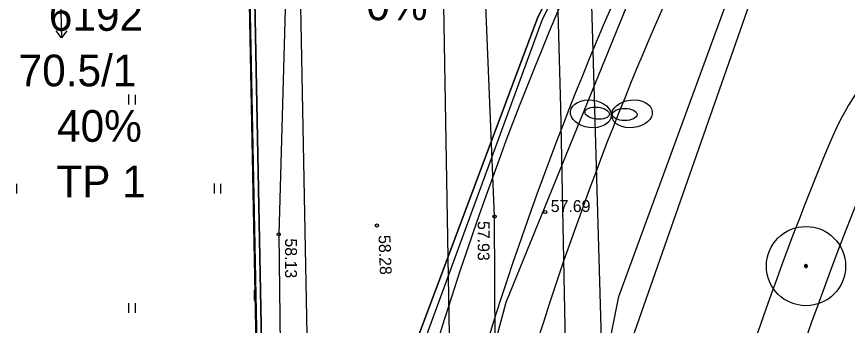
# Model space of a CAD drawing. Extents: x 9156 to 9809, y 2728 to 4000.
# Drawn here: x 9375.3 to 9427.8, y 3465.8 to 3485.3 of the extents above; entities that cross this region are included whole.
import ezdxf

# ---------------------------------------------------------------- set-up
doc = ezdxf.new("R2010")
doc.units = 0
for name, color, linetype in [('Level 12', 7, 'Continuous'), ('Level 14', 7, 'Continuous'), ('Level 16', 7, 'Continuous'), ('Level 17', 7, 'Continuous'), ('Level 18', 7, 'Continuous'), ('Level 5', 7, 'Continuous'), ('Level 54', 7, 'Continuous'), ('Level 56', 7, 'Continuous'), ('Level 6', 7, 'Continuous'), ('Level 7', 7, 'Continuous'), ('Level 8', 7, 'Continuous'), ('Level 9', 7, 'Continuous')]:
    doc.layers.add(name, color=color, linetype=linetype)

msp = doc.modelspace()

# ---------------------------------------------------------------- linework, layer by layer
at = {"layer": 'Level 12'}
for p, q in [((9416.479, 3492.478), (9406.21, 3467.279)), ((9406.21, 3467.279), (9401.981, 3451.869))]:
    msp.add_line(p, q, dxfattribs=at)
at = {"layer": 'Level 14'}
msp.add_line((9413.752, 3463.774), (9424.625, 3494.744), dxfattribs=at)
at = {"layer": 'Level 16'}
for p, q in [((9413.344, 3467.656), (9425.426, 3500.591)), ((9410.928, 3455.57), (9413.344, 3467.656))]:
    msp.add_line(p, q, dxfattribs=at)
at = {"layer": 'Level 17'}
for radius, start, end in [(215.35, 152.14387, 173.22057), (212.35, 153.57103, 173.32026), (190.3, 153.02623, 176.31932), (193.3, 154.37515, 176.31932)]:
    msp.add_arc((9607.784, 3401.679), radius, start, end, dxfattribs=at)
at = {"layer": 'Level 18'}
for centre, radius, start, end in [((9445.092, 3469.599), 20, 58.8019, 157.3405), ((9607.784, 3401.679), 209.35, 155.52551, 172.93494), ((9607.784, 3401.679), 196.3, 157.34047, 176.31932)]:
    msp.add_arc(centre, radius, start, end, dxfattribs=at)
at = {"layer": 'Level 54'}
for p, q in [((9405.496, 3472.707), (9404.811, 3489.091)), ((9392.345, 3488.489), (9391.867, 3471.579)), ((9378.09, 3486.678), (9378.165, 3483.979)), ((9378.165, 3483.979), (9377.822, 3484.409)), ((9378.483, 3484.427), (9378.165, 3483.979)), ((9382.392, 3480.4), (9382.392, 3479.78)), ((9382.798, 3480.389), (9382.798, 3479.78)), ((9375.322, 3474.769), (9375.322, 3474.16)), ((9387.798, 3474.78), (9387.798, 3474.16)), ((9388.204, 3474.769), (9388.204, 3474.16)), ((9405.496, 3472.707), (9405.496, 3472.707)), ((9405.56, 3454.227), (9405.496, 3472.707)), ((9408.691, 3472.99), (9408.691, 3472.99)), ((9398.067, 3472.139), (9398.067, 3472.139)), ((9391.867, 3471.579), (9391.867, 3471.579)), ((9391.867, 3471.579), (9392.128, 3453.901)), ((9390.32, 3468.057), (9390.32, 3467.437)), ((9390.725, 3468.046), (9390.725, 3467.437)), ((9382.392, 3467.249), (9382.392, 3466.629)), ((9382.798, 3467.238), (9382.798, 3466.629))]:
    msp.add_line(p, q, dxfattribs=at)
for points in [[(9397.129, 3380.652), (9395.019, 3412.343), (9393.756, 3460.883), (9392.807, 3509.978), (9391.971, 3559.264), (9391.116, 3614.638), (9387.944, 3630.289), (9387.153, 3640.427)], [(9406.951, 3592.745), (9404.9, 3589.399), (9400.65, 3580.127), (9400.669, 3573.249), (9401.91, 3506.844), (9403.071, 3439.533), (9404.623, 3395.803), (9405.779, 3380.148)], [(9410.662, 3513.259), (9411.129, 3502.78), (9414.011, 3403.198), (9413.966, 3395.158), (9414.527, 3385.035)], [(9412.616, 3379.749), (9411.152, 3404.875), (9409.689, 3479.597), (9409.112, 3500.044)]]:
    msp.add_lwpolyline(points, dxfattribs=at)
for centre in [(9405.496, 3472.707), (9408.691, 3472.99), (9398.067, 3472.139), (9391.867, 3471.579)]:
    msp.add_circle(centre, 0.1, dxfattribs=at)
at = {"layer": 'Level 56'}
for centre, radius, start, end in [((9607.784, 3401.679), 215.35, 152.14387, 173.22057), ((9607.784, 3401.679), 212.35, 153.57103, 173.32026), ((9445.092, 3469.599), 20, 58.8019, 157.3405), ((9607.784, 3401.679), 209.35, 155.52551, 172.93494), ((9607.784, 3401.679), 190.3, 153.02623, 176.31932), ((9607.784, 3401.679), 193.3, 154.37515, 176.31932), ((9607.784, 3401.679), 196.3, 157.34047, 176.31932)]:
    msp.add_arc(centre, radius, start, end, dxfattribs=at)
at = {"layer": 'Level 6'}
for points in [[(9416.48, 3501.631), (9408.229, 3485.287), (9400.321, 3464.17), (9394.39, 3439.052), (9391.296, 3439.052), (9390.006, 3504.53), (9399.719, 3515.11)], [(9391.296, 3439.052), (9394.39, 3439.052), (9400.321, 3464.17), (9408.229, 3485.287), (9416.48, 3501.631), (9399.719, 3515.11), (9390.006, 3504.53)]]:
    msp.add_lwpolyline(points, close=True, dxfattribs=at)
at = {"layer": 'Level 7'}
msp.add_line((9389.67, 3504.41), (9391.882, 3396.104), dxfattribs=at)
msp.add_lwpolyline([(9389.67, 3504.41), (9399.727, 3515.393), (9416.746, 3501.629), (9408.487, 3485.064), (9400.579, 3463.559), (9396.453, 3447.387), (9394.562, 3438.82), (9390.952, 3438.82)], close=True, dxfattribs=at)
at = {"layer": 'Level 8'}
for centre, major_axis, ratio in [((9411.577, 3479.185), (1.285, -0.15), 0.674652), ((9411.577, 3479.185), (1.285, -0.15), 0.674652), ((9411.577, 3479.185), (1.285, -0.15), 0.674652), ((9411.577, 3479.185), (1.285, -0.15), 0.674652), ((9414.17, 3479.185), (-1.285, -0.15), 0.674652), ((9414.17, 3479.185), (-1.285, -0.15), 0.674652), ((9414.17, 3479.185), (-1.285, -0.15), 0.674652), ((9414.17, 3479.185), (-1.285, -0.15), 0.674652), ((9411.972, 3479.221), (0.774, -0.072), 0.486914), ((9411.972, 3479.221), (0.774, -0.072), 0.486914), ((9411.972, 3479.221), (0.774, -0.072), 0.486914), ((9411.972, 3479.221), (0.774, -0.072), 0.486914), ((9413.71, 3479.141), (-0.778, 0.002), 0.486914), ((9413.71, 3479.141), (-0.778, 0.002), 0.486914), ((9413.71, 3479.141), (-0.778, 0.002), 0.486914), ((9413.71, 3479.141), (-0.778, 0.002), 0.486914)]:
    msp.add_ellipse(centre, major_axis=major_axis, ratio=ratio, dxfattribs=at)
at = {"layer": 'Level 9'}
for p, q in [((9425.078, 3469.589), (9425.056, 3469.592)), ((9425.056, 3469.564), (9425.078, 3469.567)), ((9425.065, 3469.62), (9425.085, 3469.612)), ((9425.084, 3469.545), (9425.065, 3469.535)), ((9425.097, 3469.63), (9425.08, 3469.644)), ((9425.08, 3469.512), (9425.096, 3469.527)), ((9425.101, 3469.662), (9425.113, 3469.644)), ((9425.114, 3469.511), (9425.101, 3469.493)), ((9425.127, 3469.481), (9425.133, 3469.502)), ((9425.134, 3469.654), (9425.128, 3469.674)), ((9425.166, 3469.577), (9425.145, 3469.577)), ((9425.156, 3469.499), (9425.155, 3469.477)), ((9425.156, 3469.678), (9425.156, 3469.657)), ((9425.156, 3469.566), (9425.156, 3469.587)), ((9425.177, 3469.654), (9425.183, 3469.675)), ((9425.184, 3469.481), (9425.178, 3469.502)), ((9425.198, 3469.511), (9425.21, 3469.493)), ((9425.21, 3469.663), (9425.199, 3469.644)), ((9425.215, 3469.63), (9425.232, 3469.644)), ((9425.233, 3469.513), (9425.216, 3469.527)), ((9425.247, 3469.62), (9425.228, 3469.61)), ((9425.228, 3469.546), (9425.248, 3469.537)), ((9425.234, 3469.589), (9425.255, 3469.593)), ((9425.256, 3469.564), (9425.234, 3469.568))]:
    msp.add_line(p, q, dxfattribs=at)
msp.add_circle((9425.156, 3469.577), 2.5, dxfattribs=at)
for radius, start, end in [(0.101, 155.3123, 171.7042), (0.101, 187.9671, 204.8625), (0.0788, 171.5431, 187.6203), (0.101, 122.8434, 139.0222), (0.101, 220.7122, 237.1166), (0.0788, 204.4529, 220.4774), (0.0788, 138.6432, 154.5795), (0.0788, 105.9559, 123.0564), (0.0788, 237.451, 253.0843), (0.101, 253.2952, 269.5718), (0.101, 90.0356, 106.342), (0.0788, 74.31, 90.043), (0.0788, 269.9461, 286.3473), (0.101, 57.6108, 74.1981), (0.101, 285.972, 302.5562), (0.0788, 302.254, 320.086), (0.0788, 41.2062, 56.7795), (0.0788, 8.0619, 24.0332), (0.0788, 336.0557, 352.7558), (0.101, 24.5394, 40.9852), (0.101, 319.7777, 336.0738), (0.101, 352.27, 8.583)]:
    msp.add_arc((9425.156, 3469.578), radius, start, end, dxfattribs=at)

# ---------------------------------------------------------------- texts
at = {"layer": 'Level 5'}
for s, p in [('0%', (9397.398, 3485.089)), ('6192', (9377.357, 3484.42)), ('70.5/1', (9375.449, 3480.92)), ('40%', (9377.874, 3477.42)), ('TP 1', (9377.829, 3473.92))]:
    msp.add_text(s, height=2, dxfattribs=at).set_placement(p)
at = {"layer": 'Level 54'}
msp.add_text('57.69', height=0.75, dxfattribs=at).set_placement((9409.041, 3472.99))
for s, rotation, p in [('57.93', 270, (9404.43, 3472.426)), ('58.13', 270, (9392.27, 3471.327)), ('58.28', 272.1088, (9398.167, 3471.526))]:
    msp.add_text(s, height=0.75, rotation=rotation, dxfattribs=at).set_placement(p)

doc.saveas('drawing.dxf')
